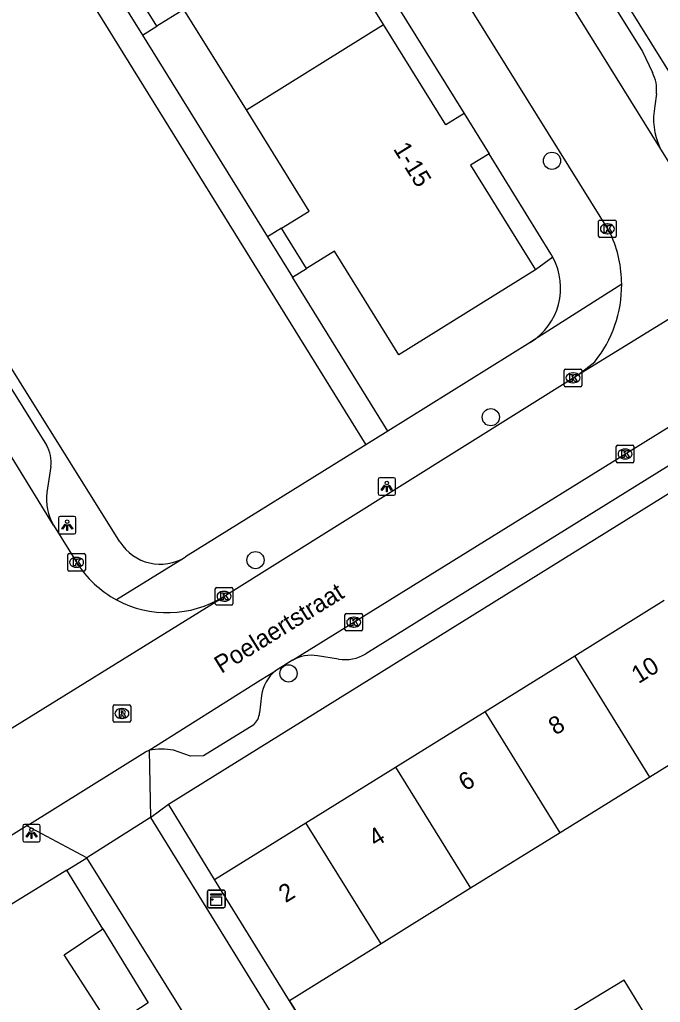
# Model space of a CAD drawing. Extents: x 160037 to 160839, y 385326 to 386441.
# Drawn here: x 160258 to 160294.5, y 386118.5 to 386174.4 of the extents above; entities that cross this region are included whole.
import ezdxf

# ---------------------------------------------------------------- set-up
doc = ezdxf.new("R2010")
doc.units = 0
for name, color, linetype in [('IMGEO_Boom', 7, 'Continuous'), ('IMGEO_Haag', 7, 'Continuous'), ('IMGEO_Kast', 7, 'Continuous'), ('IMGEO_Kolk', 7, 'Continuous'), ('IMGEO_Lichtpunt', 7, 'Continuous'), ('IMGEO_Muur', 7, 'Continuous'), ('IMGEO_Openbare_ruimte_label', 7, 'Continuous'), ('IMGEO_Pand', 7, 'Continuous'), ('IMGEO_Pand_nummerreeks', 7, 'Continuous'), ('IMGEO_Rijbaan_lokaal_open', 7, 'Continuous'), ('IMGEO_Rioolput', 7, 'Continuous'), ('IMGEO_Voetpad_op_trap', 7, 'Continuous'), ('IMGEO_Voetpad_open', 7, 'Continuous')]:
    doc.layers.add(name, color=color, linetype=linetype)

msp = doc.modelspace()

# ---------------------------------------------------------------- linework, layer by layer
at = {"layer": 'IMGEO_Boom'}
for centre in [(160288.337, 386166.38), (160284.855, 386151.798), (160271.465, 386143.672), (160273.346, 386137.228)]:
    msp.add_circle(centre, 0.489, dxfattribs=at)
at = {"layer": 'IMGEO_Haag'}
msp.add_lwpolyline([(160288.389, 386160.894), (160287.399, 386160.186)], dxfattribs=at)
at = {"layer": 'IMGEO_Kast'}
for p, q in [((160268.737, 386123.979), (160268.737, 386124.82)), ((160268.737, 386124.82), (160268.737, 386123.979)), ((160268.812, 386124.904), (160269.653, 386124.904)), ((160269.653, 386124.904), (160268.812, 386124.904)), ((160269.737, 386124.829), (160269.737, 386123.988)), ((160269.737, 386123.988), (160269.737, 386124.829)), ((160269.662, 386123.904), (160268.821, 386123.904)), ((160268.821, 386123.904), (160269.662, 386123.904))]:
    msp.add_line(p, q, dxfattribs=at)
for points in [[(160268.932, 386124.694), (160269.532, 386124.694), (160269.532, 386124.609), (160268.932, 386124.609), (160268.932, 386124.694)], [(160268.932, 386124.519), (160269.532, 386124.519), (160269.532, 386124.03), (160268.932, 386124.03), (160268.932, 386124.519)]]:
    msp.add_lwpolyline(points, dxfattribs=at)
msp.add_circle((160269.016, 386124.368), 0.0377, dxfattribs=at)
for centre, start, end in [((160268.815, 386124.826), 92.4484, 184.2845), ((160268.815, 386124.826), 92.4484, 184.2845), ((160269.659, 386124.826), 2.4484, 94.2845), ((160269.659, 386124.826), 2.4484, 94.2845), ((160268.815, 386123.982), 182.4484, 274.2845), ((160268.815, 386123.982), 182.4484, 274.2845), ((160269.659, 386123.982), 272.4484, 4.2845), ((160269.659, 386123.982), 272.4484, 4.2845)]:
    msp.add_arc(centre, 0.0779, start, end, dxfattribs=at)
at = {"layer": 'IMGEO_Kolk'}
for p, q in [((160291.067, 386163.011), (160291.919, 386163.011)), ((160290.992, 386162.085), (160290.992, 386162.937)), ((160291.48, 386162.791), (160291.505, 386162.791)), ((160291.993, 386162.937), (160291.993, 386162.085)), ((160291.919, 386162.011), (160291.067, 386162.011)), ((160291.503, 386162.231), (160291.478, 386162.231)), ((160289.036, 386153.608), (160289.036, 386154.46)), ((160289.111, 386154.534), (160289.963, 386154.534)), ((160289.524, 386154.314), (160289.549, 386154.314)), ((160290.037, 386154.46), (160290.037, 386153.608)), ((160289.963, 386153.534), (160289.111, 386153.534)), ((160289.547, 386153.754), (160289.522, 386153.754)), ((160292.073, 386150.205), (160292.925, 386150.205)), ((160291.998, 386149.279), (160291.998, 386150.131)), ((160292.486, 386149.985), (160292.511, 386149.985)), ((160292.999, 386150.131), (160292.999, 386149.279)), ((160292.925, 386149.205), (160292.073, 386149.205)), ((160292.509, 386149.425), (160292.484, 386149.425)), ((160260.859, 386144.047), (160261.711, 386144.047)), ((160260.784, 386143.121), (160260.784, 386143.973)), ((160261.272, 386143.827), (160261.297, 386143.827)), ((160261.785, 386143.973), (160261.785, 386143.121)), ((160261.711, 386143.047), (160260.859, 386143.047)), ((160261.295, 386143.267), (160261.27, 386143.267)), ((160269.177, 386141.19), (160269.177, 386142.042)), ((160269.252, 386142.116), (160270.104, 386142.116)), ((160269.665, 386141.896), (160269.69, 386141.896)), ((160270.178, 386142.042), (160270.178, 386141.19)), ((160269.688, 386141.336), (160269.663, 386141.336)), ((160270.104, 386141.116), (160269.252, 386141.116)), ((160276.634, 386140.642), (160277.486, 386140.642)), ((160276.559, 386139.716), (160276.559, 386140.568)), ((160277.047, 386140.422), (160277.072, 386140.422)), ((160277.56, 386140.568), (160277.56, 386139.716)), ((160277.486, 386139.642), (160276.634, 386139.642)), ((160277.07, 386139.862), (160277.045, 386139.862))]:
    msp.add_line(p, q, dxfattribs=at)
for points in [[(160291.067, 386163.011), (160291.919, 386163.011)], [(160290.992, 386162.085), (160290.992, 386162.937)], [(160291.313, 386162.711), (160291.436, 386162.711), (160291.436, 386162.56), (160291.566, 386162.711), (160291.73, 386162.711), (160291.584, 386162.56), (160291.737, 386162.311), (160291.585, 386162.311), (160291.5, 386162.475), (160291.436, 386162.408), (160291.436, 386162.311), (160291.313, 386162.311), (160291.313, 386162.711)], [(160291.993, 386162.937), (160291.993, 386162.085)], [(160291.919, 386162.011), (160291.067, 386162.011)], [(160289.036, 386153.608), (160289.036, 386154.46)], [(160289.111, 386154.534), (160289.963, 386154.534)], [(160289.357, 386154.234), (160289.48, 386154.234), (160289.48, 386154.083), (160289.61, 386154.234), (160289.774, 386154.234), (160289.628, 386154.083), (160289.781, 386153.834), (160289.629, 386153.834), (160289.544, 386153.998), (160289.48, 386153.931), (160289.48, 386153.834), (160289.357, 386153.834), (160289.357, 386154.234)], [(160290.037, 386154.46), (160290.037, 386153.608)], [(160289.963, 386153.534), (160289.111, 386153.534)], [(160292.073, 386150.205), (160292.925, 386150.205)], [(160291.998, 386149.279), (160291.998, 386150.131)], [(160292.319, 386149.905), (160292.442, 386149.905), (160292.442, 386149.754), (160292.572, 386149.905), (160292.736, 386149.905), (160292.59, 386149.754), (160292.743, 386149.505), (160292.591, 386149.505), (160292.506, 386149.669), (160292.442, 386149.602), (160292.442, 386149.505), (160292.319, 386149.505), (160292.319, 386149.905)], [(160292.999, 386150.131), (160292.999, 386149.279)], [(160292.925, 386149.205), (160292.073, 386149.205)], [(160260.859, 386144.047), (160261.711, 386144.047)], [(160260.784, 386143.121), (160260.784, 386143.973)], [(160261.105, 386143.747), (160261.228, 386143.747), (160261.228, 386143.596), (160261.358, 386143.747), (160261.522, 386143.747), (160261.376, 386143.596), (160261.529, 386143.347), (160261.377, 386143.347), (160261.292, 386143.511), (160261.228, 386143.444), (160261.228, 386143.347), (160261.105, 386143.347), (160261.105, 386143.747)], [(160261.785, 386143.973), (160261.785, 386143.121)], [(160261.711, 386143.047), (160260.859, 386143.047)], [(160269.177, 386141.19), (160269.177, 386142.042)], [(160269.252, 386142.116), (160270.104, 386142.116)], [(160269.498, 386141.816), (160269.621, 386141.816), (160269.621, 386141.665), (160269.751, 386141.816), (160269.915, 386141.816), (160269.769, 386141.665), (160269.922, 386141.416), (160269.77, 386141.416), (160269.685, 386141.58), (160269.621, 386141.513), (160269.621, 386141.416), (160269.498, 386141.416), (160269.498, 386141.816)], [(160270.178, 386142.042), (160270.178, 386141.19)], [(160270.104, 386141.116), (160269.252, 386141.116)], [(160276.634, 386140.642), (160277.486, 386140.642)], [(160276.559, 386139.716), (160276.559, 386140.568)], [(160276.88, 386140.342), (160277.003, 386140.342), (160277.003, 386140.191), (160277.133, 386140.342), (160277.297, 386140.342), (160277.151, 386140.191), (160277.304, 386139.942), (160277.152, 386139.942), (160277.067, 386140.106), (160277.003, 386140.039), (160277.003, 386139.942), (160276.88, 386139.942), (160276.88, 386140.342)], [(160277.56, 386140.568), (160277.56, 386139.716)], [(160277.486, 386139.642), (160276.634, 386139.642)]]:
    msp.add_lwpolyline(points, dxfattribs=at)
for centre, start, end in [((160291.069, 386162.935), 91.552, 178.448), ((160291.069, 386162.935), 91.552, 178.448), ((160291.917, 386162.935), 1.552, 88.448), ((160291.917, 386162.935), 1.552, 88.448), ((160291.069, 386162.087), 181.552, 268.448), ((160291.069, 386162.087), 181.552, 268.448), ((160291.917, 386162.087), 271.552, 358.448), ((160291.917, 386162.087), 271.552, 358.448), ((160289.113, 386154.458), 91.552, 178.448), ((160289.113, 386154.458), 91.552, 178.448), ((160289.961, 386154.458), 1.552, 88.448), ((160289.961, 386154.458), 1.552, 88.448), ((160289.113, 386153.61), 181.552, 268.448), ((160289.113, 386153.61), 181.552, 268.448), ((160289.961, 386153.61), 271.552, 358.448), ((160289.961, 386153.61), 271.552, 358.448), ((160292.075, 386150.129), 91.552, 178.448), ((160292.075, 386150.129), 91.552, 178.448), ((160292.923, 386150.129), 1.552, 88.448), ((160292.923, 386150.129), 1.552, 88.448), ((160292.075, 386149.281), 181.552, 268.448), ((160292.075, 386149.281), 181.552, 268.448), ((160292.923, 386149.281), 271.552, 358.448), ((160292.923, 386149.281), 271.552, 358.448), ((160260.861, 386143.971), 91.552, 178.448), ((160260.861, 386143.971), 91.552, 178.448), ((160261.709, 386143.971), 1.552, 88.448), ((160261.709, 386143.971), 1.552, 88.448), ((160260.861, 386143.123), 181.552, 268.448), ((160260.861, 386143.123), 181.552, 268.448), ((160261.709, 386143.123), 271.552, 358.448), ((160261.709, 386143.123), 271.552, 358.448), ((160269.254, 386142.04), 91.552, 178.448), ((160269.254, 386142.04), 91.552, 178.448), ((160270.102, 386142.04), 1.552, 88.448), ((160270.102, 386142.04), 1.552, 88.448), ((160269.254, 386141.192), 181.552, 268.448), ((160269.254, 386141.192), 181.552, 268.448), ((160270.102, 386141.192), 271.552, 358.448), ((160270.102, 386141.192), 271.552, 358.448), ((160276.636, 386140.566), 91.552, 178.448), ((160276.636, 386140.566), 91.552, 178.448), ((160277.484, 386140.566), 1.552, 88.448), ((160277.484, 386140.566), 1.552, 88.448), ((160276.636, 386139.718), 181.552, 268.448), ((160276.636, 386139.718), 181.552, 268.448), ((160277.484, 386139.718), 271.552, 358.448), ((160277.484, 386139.718), 271.552, 358.448)]:
    msp.add_arc(centre, 0.0765, start, end, dxfattribs=at)
for centre, major_axis, ratio, start_param, end_param in [((160291.479, 386162.511), (-0.387, 0.002), 0.722429, 4.712389, 7.853982), ((160291.504, 386162.511), (-0.39, 0.002), 0.717154, 1.570796, 4.712389), ((160289.523, 386154.034), (-0.387, 0.002), 0.722429, 4.712389, 7.853982), ((160289.548, 386154.034), (-0.39, 0.002), 0.717154, 1.570796, 4.712389), ((160292.485, 386149.705), (-0.387, 0.002), 0.722429, 4.712389, 7.853982), ((160292.51, 386149.705), (-0.39, 0.002), 0.717154, 1.570796, 4.712389), ((160261.271, 386143.547), (-0.387, 0.002), 0.722429, 4.712389, 7.853982), ((160261.296, 386143.547), (-0.39, 0.002), 0.717154, 1.570796, 4.712389), ((160269.664, 386141.616), (-0.387, 0.002), 0.722429, 4.712389, 7.853982), ((160269.689, 386141.616), (-0.39, 0.002), 0.717154, 1.570796, 4.712389), ((160277.046, 386140.142), (-0.387, 0.002), 0.722429, 4.712389, 7.853982), ((160277.071, 386140.142), (-0.39, 0.002), 0.717154, 1.570796, 4.712389)]:
    msp.add_ellipse(centre, major_axis=major_axis, ratio=ratio, start_param=start_param, end_param=end_param, dxfattribs=at)
at = {"layer": 'IMGEO_Lichtpunt'}
for p, q in [((160278.44, 386148.261), (160278.44, 386147.454)), ((160278.44, 386148.261), (160278.44, 386147.454)), ((160279.342, 386148.356), (160278.534, 386148.356)), ((160279.342, 386148.356), (160278.534, 386148.356)), ((160279.436, 386147.454), (160279.436, 386148.261)), ((160279.436, 386147.454), (160279.436, 386148.261)), ((160278.534, 386147.36), (160279.342, 386147.36)), ((160278.534, 386147.36), (160279.342, 386147.36)), ((160260.253, 386146.058), (160260.253, 386145.251)), ((160260.253, 386146.058), (160260.253, 386145.251)), ((160261.155, 386146.153), (160260.347, 386146.153)), ((160261.155, 386146.153), (160260.347, 386146.153)), ((160261.249, 386145.251), (160261.249, 386146.058)), ((160261.249, 386145.251), (160261.249, 386146.058)), ((160260.347, 386145.157), (160261.155, 386145.157)), ((160260.347, 386145.157), (160261.155, 386145.157)), ((160258.223, 386128.546), (160258.223, 386127.739)), ((160258.223, 386128.546), (160258.223, 386127.739)), ((160259.125, 386128.641), (160258.317, 386128.641)), ((160259.125, 386128.641), (160258.317, 386128.641)), ((160259.219, 386127.739), (160259.219, 386128.546)), ((160259.219, 386127.739), (160259.219, 386128.546)), ((160258.317, 386127.645), (160259.125, 386127.645)), ((160258.317, 386127.645), (160259.125, 386127.645))]:
    msp.add_line(p, q, dxfattribs=at)
for points in [[(160278.814, 386147.925), (160278.853, 386147.897), (160278.665, 386147.635), (160278.627, 386147.662), (160278.814, 386147.925)], [(160279.026, 386147.897), (160279.064, 386147.924), (160279.251, 386147.662), (160279.212, 386147.634), (160279.026, 386147.897)], [(160278.916, 386147.877), (160278.963, 386147.877), (160278.963, 386147.555), (160278.916, 386147.555), (160278.916, 386147.877)], [(160260.627, 386145.722), (160260.666, 386145.694), (160260.478, 386145.432), (160260.44, 386145.459), (160260.627, 386145.722)], [(160260.729, 386145.674), (160260.776, 386145.674), (160260.776, 386145.352), (160260.729, 386145.352), (160260.729, 386145.674)], [(160260.839, 386145.694), (160260.877, 386145.721), (160261.064, 386145.459), (160261.025, 386145.431), (160260.839, 386145.694)], [(160258.597, 386128.21), (160258.636, 386128.182), (160258.448, 386127.92), (160258.41, 386127.947), (160258.597, 386128.21)], [(160258.699, 386128.162), (160258.746, 386128.162), (160258.746, 386127.84), (160258.699, 386127.84), (160258.699, 386128.162)], [(160258.809, 386128.182), (160258.847, 386128.209), (160259.034, 386127.947), (160258.995, 386127.919), (160258.809, 386128.182)]]:
    msp.add_lwpolyline(points, dxfattribs=at)
for centre in [(160278.939, 386148.059), (160260.752, 386145.856), (160258.722, 386128.344)]:
    msp.add_circle(centre, 0.0994, dxfattribs=at)
for centre, start, end in [((160278.534, 386148.261), 90, 180), ((160278.534, 386148.261), 90, 180), ((160279.342, 386148.261), 0, 90), ((160279.342, 386148.261), 0, 90), ((160278.534, 386147.454), 180, 270), ((160278.534, 386147.454), 180, 270), ((160279.342, 386147.454), 270, 0), ((160279.342, 386147.454), 270, 360), ((160260.347, 386146.058), 90, 180), ((160260.347, 386146.058), 90, 180), ((160261.155, 386146.058), 0, 90), ((160261.155, 386146.058), 0, 90), ((160260.347, 386145.251), 180, 270), ((160260.347, 386145.251), 180, 270), ((160261.155, 386145.251), 270, 0), ((160261.155, 386145.251), 270, 360), ((160258.317, 386128.546), 90, 180), ((160258.317, 386128.546), 90, 180), ((160259.125, 386128.546), 0, 90), ((160259.125, 386128.546), 0, 90), ((160258.317, 386127.739), 180, 270), ((160258.317, 386127.739), 180, 270), ((160259.125, 386127.739), 270, 0), ((160259.125, 386127.739), 270, 360)]:
    msp.add_arc(centre, 0.0946, start, end, dxfattribs=at)
at = {"layer": 'IMGEO_Muur'}
msp.add_lwpolyline([(160273.404, 386118.612), (160278.217, 386110.82)], dxfattribs=at)
at = {"layer": 'IMGEO_Pand'}
for points in [[(160278.755, 386174.128), (160275.211, 386179.827), (160276.249, 386180.473)], [(160265.856, 386174.037), (160264.411, 386176.36)], [(160270.948, 386169.274), (160267.392, 386174.992), (160265.856, 386174.037)], [(160270.948, 386169.274), (160278.755, 386174.128)], [(160283.335, 386169.074), (160282.298, 386168.429), (160278.755, 386174.128)], [(160272.944, 386162.543), (160274.523, 386163.524), (160270.948, 386169.274)], [(160283.335, 386169.074), (160284.761, 386166.781)], [(160284.761, 386166.781), (160283.707, 386166.125), (160287.399, 386160.186)], [(160274.37, 386160.25), (160272.944, 386162.543)], [(160287.399, 386160.186), (160279.62, 386155.35), (160275.959, 386161.238), (160274.37, 386160.25)], [(160289.63, 386138.223), (160294.729, 386141.387)], [(160284.532, 386135.059), (160289.63, 386138.223)], [(160293.905, 386131.334), (160289.63, 386138.223)], [(160279.434, 386131.896), (160284.532, 386135.059)], [(160288.807, 386128.17), (160284.532, 386135.059)], [(160299.003, 386134.498), (160293.905, 386131.334)], [(160274.336, 386128.732), (160279.434, 386131.896)], [(160279.434, 386131.896), (160283.709, 386125.007)], [(160293.905, 386131.334), (160288.807, 386128.17)], [(160269.129, 386125.501), (160274.336, 386128.732)], [(160278.611, 386121.843), (160274.336, 386128.732)], [(160288.807, 386128.17), (160283.709, 386125.007)], [(160273.404, 386118.612), (160269.129, 386125.501)], [(160283.709, 386125.007), (160278.611, 386121.843)], [(160265.36, 386118.49), (160263.233, 386117.113), (160260.572, 386121.222), (160262.771, 386122.71)], [(160262.771, 386122.71), (160265.36, 386118.49)], [(160278.611, 386121.843), (160273.404, 386118.612)], [(160293.907, 386117.387), (160292.44, 386119.79), (160288.451, 386117.355)]]:
    msp.add_lwpolyline(points, dxfattribs=at)
at = {"layer": 'IMGEO_Rijbaan_lokaal_open'}
for points in [[(160258.086, 386216.124), (160270.201, 386196.734), (160291.687, 386162.201)], [(160294.482, 386167.133), (160277.87, 386193.854), (160263.893, 386216.331)], [(160259.974, 386145.651), (160246.136, 386168.133)], [(160273.578, 386137.983), (160296.772, 386152.353), (160320.685, 386167.257)], [(160295.873, 386164.886), (160294.482, 386167.133)], [(160289.843, 386154.224), (160303.952, 386162.913), (160304.012, 386162.957)], [(160289.843, 386154.224), (160290.775, 386154.949)], [(160269.622, 386141.58), (160289.843, 386154.224)], [(160259.974, 386145.651), (160261.282, 386143.55)], [(160255.275, 386132.696), (160255.371, 386132.747), (160269.474, 386141.464), (160269.622, 386141.58)], [(160273.578, 386137.983), (160272.597, 386137.379)], [(160265.421, 386132.865), (160271.724, 386136.838), (160272.597, 386137.379)], [(160258.447, 386128.564), (160265.204, 386132.776), (160265.421, 386132.865)], [(160265.495, 386129.026), (160261.874, 386126.747)], [(160265.495, 386129.026), (160279.391, 386106.507), (160284.186, 386109.561)], [(160258.447, 386128.564), (160242.706, 386118.752)], [(160296.054, 386090.738), (160287.601, 386085.413), (160278.486, 386100.079), (160261.874, 386126.747)]]:
    msp.add_lwpolyline(points, dxfattribs=at)
for centre, radius, start, end in [((160285.278, 386159.317), 7.028, 0.353, 24.2301), ((160285.297, 386159.322), 7.009, 321.404, 0.3136), ((160266.432, 386146.751), 6.063, 211.8645, 241.7857), ((160266.444, 386146.766), 6.082, 241.7491, 301.5041)]:
    msp.add_arc(centre, radius, start, end, dxfattribs=at)
at = {"layer": 'IMGEO_Rioolput'}
for p, q in [((160263.364, 386134.522), (160263.364, 386135.374)), ((160263.439, 386135.448), (160264.291, 386135.448)), ((160263.852, 386135.228), (160263.877, 386135.228)), ((160264.365, 386135.374), (160264.365, 386134.522)), ((160263.875, 386134.668), (160263.85, 386134.668)), ((160264.291, 386134.448), (160263.439, 386134.448))]:
    msp.add_line(p, q, dxfattribs=at)
for points in [[(160263.364, 386134.522), (160263.364, 386135.374)], [(160263.439, 386135.448), (160264.291, 386135.448)], [(160263.953, 386135.146), (160263.701, 386135.148), (160263.701, 386134.748)], [(160263.879, 386135.067), (160263.825, 386135.067), (160263.825, 386134.986)], [(160264.365, 386135.374), (160264.365, 386134.522)], [(160263.701, 386134.748), (160263.825, 386134.748), (160263.825, 386134.91), (160263.836, 386134.91)], [(160263.825, 386134.986), (160263.877, 386134.986)], [(160263.883, 386134.881), (160263.954, 386134.748), (160264.094, 386134.748), (160264.029, 386134.874)], [(160264.291, 386134.448), (160263.439, 386134.448)]]:
    msp.add_lwpolyline(points, dxfattribs=at)
for centre, radius, start, end in [((160263.441, 386135.372), 0.0765, 91.552, 178.448), ((160263.441, 386135.372), 0.0765, 91.552, 178.448), ((160263.885, 386134.971), 0.0964, 77.0061, 93.1865), ((160263.899, 386135.028), 0.0378, 276.6634, 79.6772), ((160263.952, 386135.036), 0.109, 350.3612, 89.416), ((160264.289, 386135.372), 0.0765, 1.552, 88.448), ((160264.289, 386135.372), 0.0765, 1.552, 88.448), ((160263.441, 386134.524), 0.0765, 181.552, 268.448), ((160263.441, 386134.524), 0.0765, 181.552, 268.448), ((160263.835, 386134.857), 0.0533, 26.0293, 88.6989), ((160263.861, 386135.175), 0.19, 274.7715, 282.9687), ((160263.95, 386135.036), 0.112, 277.5842, 350.9817), ((160263.934, 386134.821), 0.108, 29.5134, 73.7905), ((160264.289, 386134.524), 0.0765, 271.552, 358.448), ((160264.289, 386134.524), 0.0765, 271.552, 358.448)]:
    msp.add_arc(centre, radius, start, end, dxfattribs=at)
for centre, major_axis, ratio, start_param, end_param in [((160263.851, 386134.948), (-0.387, 0.002), 0.722429, 4.712389, 7.853982), ((160263.876, 386134.948), (-0.39, 0.002), 0.717154, 1.570796, 4.712389)]:
    msp.add_ellipse(centre, major_axis=major_axis, ratio=ratio, start_param=start_param, end_param=end_param, dxfattribs=at)
at = {"layer": 'IMGEO_Voetpad_op_trap'}
for points in [[(160265.035, 386173.528), (160265.856, 386174.037)], [(160272.944, 386162.543), (160272.152, 386162.052)], [(160273.575, 386159.757), (160274.37, 386160.25)]]:
    msp.add_lwpolyline(points, dxfattribs=at)
at = {"layer": 'IMGEO_Voetpad_open'}
for points in [[(160298.791, 386165.396), (160264.103, 386221.042)], [(160241.195, 386209.143), (160277.737, 386150.227)], [(160263.75, 386144.719), (160229.559, 386199.407)], [(160283.846, 386188.079), (160284.291, 386187.352), (160293.488, 386172.587), (160294.051, 386171.395)], [(160276.249, 386180.473), (160283.335, 386169.074)], [(160263.593, 386175.853), (160265.035, 386173.528)], [(160265.035, 386173.528), (160272.152, 386162.052)], [(160294.282, 386170.184), (160294.196, 386169.506)], [(160266.518, 386129.8), (160329.236, 386168.723)], [(160249.319, 386166.638), (160249.942, 386165.641), (160259.566, 386150.213)], [(160288.279, 386161.083), (160284.761, 386166.781)], [(160318.45, 386163.647), (160297.765, 386150.755), (160277.736, 386138.349)], [(160272.152, 386162.052), (160273.575, 386159.757)], [(160278.999, 386151.012), (160273.575, 386159.757)], [(160292.306, 386159.36), (160287.123, 386156.059), (160287.096, 386156.052)], [(160287.096, 386156.052), (160278.999, 386151.012)], [(160278.999, 386151.012), (160277.737, 386150.227)], [(160277.737, 386150.227), (160267.49, 386143.85)], [(160259.817, 386148.988), (160259.591, 386147.522)], [(160267.49, 386143.85), (160267.432, 386143.804), (160263.565, 386141.408)], [(160276.197, 386138.04), (160274.991, 386138.232)], [(160271.803, 386135.979), (160271.702, 386134.98)], [(160271.365, 386134.311), (160268.513, 386132.534), (160267.764, 386132.527), (160266.802, 386132.859)], [(160265.421, 386132.865), (160265.495, 386129.026)], [(160265.495, 386129.026), (160266.518, 386129.8)], [(160269.129, 386125.501), (160266.518, 386129.8)], [(160261.874, 386126.747), (160258.447, 386128.564)], [(160260.721, 386126.044), (160261.874, 386126.747)], [(160260.721, 386126.044), (160244.742, 386116.198)], [(160262.771, 386122.71), (160260.721, 386126.044)], [(160278.217, 386110.82), (160273.404, 386118.612)]]:
    msp.add_lwpolyline(points, dxfattribs=at)
for centre, radius, start, end in [((160292.238, 386170.422), 2.057, 353.3655, 28.2336), ((160297.901, 386168.749), 3.782, 168.4498, 205.2947), ((160285.19, 386159.155), 3.642, 301.5664, 28.531), ((160283.704, 386158.294), 5.358, 29.0305, 31.3692), ((160258.033, 386149.261), 1.804, 351.3052, 31.8538), ((160262.481, 386147.139), 2.915, 172.4495, 210.6882), ((160266.055, 386146.158), 2.718, 211.9726, 301.866), ((160274.645, 386136.059), 2.2, 80.9614, 119.0268), ((160276.551, 386140.264), 2.252, 260.9549, 301.7508), ((160274.047, 386135.631), 2.271, 129.6881, 171.1931), ((160270.639, 386135.096), 1.069, 312.7566, 353.7713), ((160266.092, 386128.474), 4.442, 80.8075, 98.6946)]:
    msp.add_arc(centre, radius, start, end, dxfattribs=at)

# ---------------------------------------------------------------- texts
at = {"layer": 'IMGEO_Openbare_ruimte_label'}
msp.add_text('Poelaertstraat', height=1, rotation=31.7989, dxfattribs=at).set_placement((160269.521, 386137.195))
at = {"layer": 'IMGEO_Pand_nummerreeks'}
for s, rotation, p in [('1-15', 301.8003, (160279.277, 386167.06)), ('10', 31.8211, (160293.26, 386136.615)), ('8', 31.8211, (160288.536, 386133.683)), ('6', 31.8211, (160283.415, 386130.506)), ('4', 31.8211, (160278.299, 386127.331)), ('2', 31.8211, (160273.181, 386124.155))]:
    msp.add_text(s, height=1, rotation=rotation, dxfattribs=at).set_placement(p)

doc.saveas('drawing.dxf')
